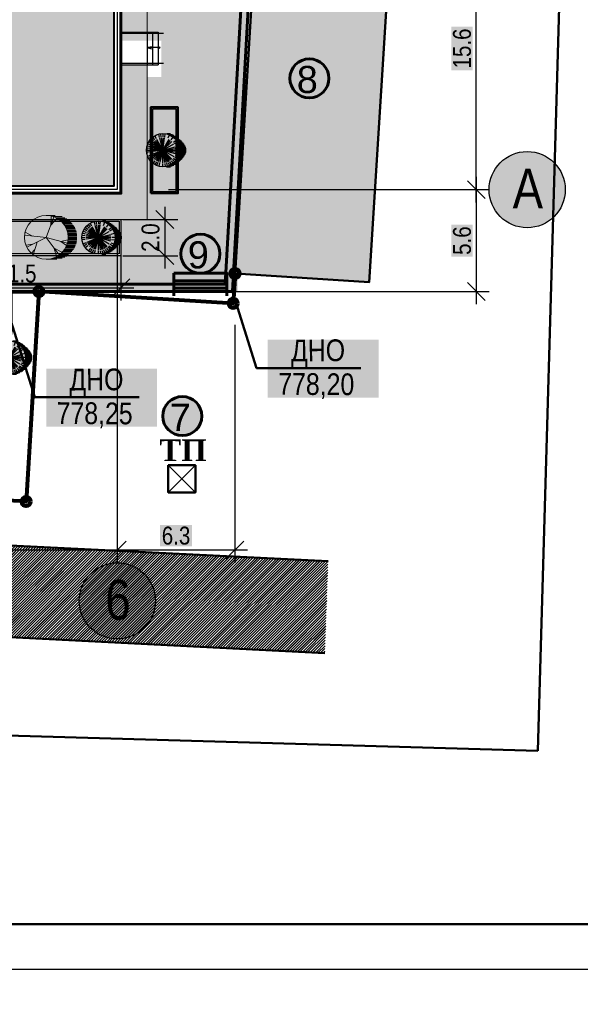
# Model space of a CAD drawing. Header units: millimetres. Extents: x -257011 to 237647566, y 2784933 to 6706507.
# Tile 390 of 451: x 10932003 to 10963000, y 5271588 to 5325991. Entities that reach past the tile are written whole.
import ezdxf

# ---------------------------------------------------------------- set-up
doc = ezdxf.new("R2010")
doc.units = ezdxf.units.MM
doc.header["$LTSCALE"] = 1000
doc.header["$XCLIPFRAME"] = 0
doc.header["$PDMODE"] = 32
doc.header["$PDSIZE"] = 0.3
doc.linetypes.add('ACAD_ISO03W100', pattern=[30, 12, -18])
for name, color, linetype in [('(002) Рамка', 7, 'Continuous'), ('(022) Возд. Линии', 7, 'Continuous'), ('(040) Ограда', 7, 'Continuous'), ('KONTUR', 20, 'Continuous'), ('TREE', 74, 'Continuous')]:
    doc.layers.add(name, color=color, linetype=linetype)
for name, color, linetype, lineweight in [('.', 7, 'Continuous', 15), ('expl', 234, 'Continuous', 13), ('Та', 250, 'Continuous', 25), ('Ф А С А Д', 250, 'Continuous', 15)]:
    doc.layers.add(name, color=color, linetype=linetype, lineweight=lineweight)
doc.styles.add('ATTR', font='romans.shx', dxfattribs={"width": 0.8, "height": 0.470416})
doc.styles.add('Roman', font='romans')
doc.styles.get("Standard").update_dxf_attribs({"font": 'ARIALN.TTF'})
doc.styles.add('WMF-Times New Roman0', font='times.ttf')
doc.linetypes.add('FENCELINE1', pattern='A,6.35,-2.54,[133,ltypeshp.shx,S=2.54,R=0,X=-2.54,Y=0],-2.54,25.4', length=36.83)
doc.linetypes.add('KANALIS_K', pattern='A,1,["<",Standard,S=1.8,R=0,X=-0.9,Y=-0.9],3,-1,["К",Standard,S=1.8,R=0,X=-0.9,Y=-0.9],-1,10', length=16)
doc.dimstyles.new('ISO-25_WS', dxfattribs={"dimscale": 141.414141, "dimtxt": 7, "dimasz": 7, "dimexe": 5, "dimexo": 20, "dimgap": 2, "dimtad": 1, "dimdec": 0, "dimdsep": 46, "dimtxsty": 'Standard', "dimblk": 'OBLIQUE', "dimcen": 2.5, "dimdle": 5, "dimclrd": 5, "dimclre": 5, "dimclrt": 5, "dimadec": 0, "dimazin": 0, "dimtfac": 1, "dimtdec": 0, "dimtmove": 0, "dimatfit": 3, "dimldrblk": 'OBLIQUE', "dimfxl": 0, "dimtolj": 1, "dimtzin": 0, "dimlwd": 30, "dimlwe": 30, "dimarcsym": 0})
picture_1 = doc.add_image_def('image1.jpg', size_in_pixel=(9921, 7016))

# ---------------------------------------------------------------- blocks, each defined once
blk = doc.blocks.new('dghtfhs')
at = {"lineweight": 50, "ltscale": 1000}
image = blk.add_image(picture_1, insert=(4006014, -1032674), size_in_units=(238817, 168888), rotation=-90, dxfattribs=at)
image.set_boundary_path([(2317.04, 1251.37), (7352.33, 5965.575)])
blk = doc.blocks.new('ergrtshjs')
at = {"layer": '(040) Ограда', "linetype": 'KANALIS_K', "ltscale": 1000}
h = blk.add_hatch(color=256, dxfattribs=at)
h.set_gradient(color1=(255, 0, 0), color2=(255, 0, 0), tint=0.41, name='INVSPHERICAL')
h.paths.add_polyline_path([(4220109, -1174872), (4193509, -1174872), (4193509, -1159672), (4220109, -1159672)])
at = {"layer": '.', "lineweight": 0, "ltscale": 1000}
h = blk.add_hatch(dxfattribs=at)
h.set_pattern_fill('AR-SAND', color=252, scale=10)
h.set_pattern_definition([(37.5, (0, -27743), (-16.000313, 489.413237), [0, -386.08, 0, -431.8, 0, -412.75]), (7.5, (0, -27743), (449.52328, 716.8251), [0, -208.28, 0, -347.98, 0, -133.35]), (327.5, (-312.4, -27743), (790.99237, 1.437185), [0, -127, 0, -457.2, 0, -596.9]), (317.5, (-312.4, -27743), (763.55645, 222.92932), [0, -63.5, 0, -299.72, 0, -342.9])])
h.paths.add_polyline_path([(4221959, -1157822), (4191659, -1157822), (4191659, -1165772), (4193109, -1165772), (4193109, -1159272), (4220509, -1159272), (4220509, -1166372), (4221959, -1166372)])
h.paths.add_polyline_path([(4193109, -1173772), (4191659, -1173772), (4191659, -1176722), (4196959, -1176722), (4196959, -1175272), (4193109, -1175272)])
h.paths.add_polyline_path([(4221959, -1171476), (4221959, -1168172), (4220509, -1168172), (4220509, -1175272), (4207359, -1175272), (4207359, -1176722), (4221959, -1176722)])
at = {"color": 0}
for p, q in [((4220509, -1166372), (4222559, -1166372)), ((4221959, -1166372), (4221959, -1168172)), ((4222259, -1166372), (4222259, -1168172)), ((4222559, -1166372), (4222559, -1168172)), ((4220509, -1168172), (4222559, -1168172))]:
    blk.add_line(p, q, dxfattribs=at)
at = {"color": 204, "linetype": 'FENCELINE1', "lineweight": 30, "ltscale": 20}
blk.add_line((4220509, -1168092), (4222859, -1168092), dxfattribs=at)
at = {"lineweight": 0, "ltscale": 1000}
for points in [[(4191659, -1166372), (4191659, -1157822), (4221959, -1157822), (4221959, -1166372)], [(4221959, -1168172), (4221959, -1176722), (4207359, -1176722)]]:
    blk.add_lwpolyline(points, dxfattribs=at)
at = {"lineweight": 60, "ltscale": 1000}
blk.add_lwpolyline([(4193109, -1159272), (4220509, -1159272), (4220509, -1175272), (4193109, -1175272)], close=True, dxfattribs=at)
at = {"color": 1, "lineweight": 30, "ltscale": 1000}
blk.add_lwpolyline([(4193309, -1159472), (4220309, -1159472), (4220309, -1175072), (4193309, -1175072)], close=True, dxfattribs=at)
at = {"lineweight": 40, "ltscale": 1000}
blk.add_lwpolyline([(4193509, -1159672), (4220109, -1159672), (4220109, -1174872), (4193509, -1174872)], close=True, dxfattribs=at)
at = {"color": 204, "linetype": 'FENCELINE1', "lineweight": 30, "ltscale": 20}
blk.add_lwpolyline([(4222859, -1166452), (4220509, -1166452)], dxfattribs=at)
at = {"layer": 'expl', "lineweight": 30}
for p, q in [((4221959, -1167222), (4222202, -1167155)), ((4222558, -1167222), (4221959, -1167222)), ((4221959, -1167222), (4222202, -1167289))]:
    blk.add_line(p, q, dxfattribs=at)
blk.add_circle((4222608, -1167222), 50, dxfattribs=at)
blk = doc.blocks.new('16')
h = blk.add_hatch(color=256)
h.dxf.hatch_style = 1
h.set_gradient(color1=(153, 204, 102), one_color=1, tint=1, name='SPHERICAL')
h.paths.add_polyline_path([(16382639, 10776741, 1), (16386324, 10776741, 1)])
blk.add_circle((16384481, 10776741), 1842)
at = {"layer": 'TREE'}
for p, q in [((16383442, 10777780), (16383179, 10778043)), ((16383584, 10777909), (16383360, 10778202)), ((16383746, 10778014), (16383560, 10778336)), ((16384102, 10778156), (16384005, 10778520)), ((16384481, 10776741), (16384124, 10778075)), ((16384290, 10778196), (16384241, 10778567)), ((16384481, 10776741), (16384302, 10778103)), ((16384481, 10778583), (16384481, 10778214)), ((16384481, 10778122), (16384481, 10776741)), ((16384481, 10776741), (16384661, 10778103)), ((16384673, 10778196), (16384722, 10778567)), ((16384938, 10778583), (16385310, 10778583)), ((16385044, 10778100), (16385186, 10778442)), ((16385074, 10778491), (16385524, 10778491)), ((16385282, 10778398), (16385700, 10778398)), ((16385378, 10777909), (16385603, 10778202)), ((16385450, 10778306), (16385862, 10778306)), ((16385595, 10778214), (16385999, 10778214)), ((16385701, 10778122), (16386115, 10778122)), ((16385799, 10778030), (16386226, 10778030)), ((16383020, 10776933), (16382655, 10776981)), ((16383056, 10777122), (16382702, 10777217)), ((16383119, 10777305), (16382780, 10777445)), ((16383208, 10777476), (16382886, 10777662)), ((16383317, 10777634), (16383020, 10777862)), ((16384481, 10776741), (16383114, 10776920)), ((16384481, 10776741), (16383147, 10777098)), ((16384481, 10776741), (16383207, 10777268)), ((16384481, 10776741), (16383285, 10777431)), ((16384481, 10776741), (16383384, 10777583)), ((16384481, 10776741), (16383504, 10777717)), ((16384481, 10776741), (16383643, 10777834)), ((16384481, 10776741), (16383791, 10777937)), ((16384481, 10776741), (16385172, 10777937)), ((16384481, 10776741), (16385320, 10777834)), ((16384481, 10776741), (16385458, 10777717)), ((16384481, 10776741), (16385678, 10777431)), ((16384481, 10776741), (16385816, 10777098)), ((16384481, 10776741), (16385848, 10776920)), ((16385646, 10777634), (16385943, 10777862)), ((16385755, 10777476), (16386077, 10777662)), ((16385881, 10777938), (16386324, 10777938)), ((16385907, 10777122), (16386261, 10777217)), ((16385956, 10777846), (16386436, 10777846)), ((16386517, 10777754), (16386019, 10777754)), ((16386085, 10777662), (16386598, 10777662)), ((16386124, 10777569), (16386671, 10777569)), ((16386744, 10777477), (16386171, 10777477)), ((16386812, 10777385), (16386207, 10777385)), ((16386238, 10777293), (16386872, 10777293)), ((16386924, 10777201), (16386269, 10777201)), ((16386289, 10777109), (16386975, 10777109)), ((16387013, 10777017), (16386304, 10777017)), ((16386316, 10776925), (16387043, 10776925)), ((16382639, 10776741), (16383008, 10776741)), ((16383020, 10776548), (16382655, 10776500)), ((16383119, 10776176), (16382780, 10776036)), ((16383208, 10776005), (16382886, 10775819)), ((16383317, 10775847), (16383020, 10775619)), ((16384481, 10776741), (16383100, 10776741)), ((16384481, 10776741), (16383114, 10776561)), ((16384481, 10776741), (16383207, 10776213)), ((16384481, 10776741), (16383285, 10776050)), ((16384481, 10776741), (16383384, 10775898)), ((16384481, 10776741), (16383504, 10775764)), ((16384481, 10776741), (16383643, 10775648)), ((16384481, 10776741), (16383791, 10775544)), ((16384481, 10776741), (16383956, 10775471)), ((16384481, 10776741), (16384124, 10775406)), ((16384481, 10776741), (16385863, 10776741)), ((16384481, 10776741), (16385458, 10775764)), ((16384481, 10776741), (16385816, 10776383)), ((16384481, 10776741), (16385678, 10776050)), ((16384481, 10776741), (16385848, 10776561)), ((16384481, 10776741), (16385320, 10775648)), ((16384481, 10776741), (16385172, 10775544)), ((16384481, 10776741), (16384839, 10775406)), ((16384481, 10776741), (16385007, 10775471)), ((16384481, 10776741), (16384661, 10775378)), ((16384481, 10775359), (16384481, 10776741)), ((16385646, 10775847), (16385943, 10775619)), ((16385755, 10776005), (16386077, 10775819)), ((16385844, 10776176), (16386183, 10776036)), ((16385942, 10776548), (16386308, 10776500)), ((16386324, 10776741), (16385955, 10776741)), ((16386081, 10775819), (16386603, 10775819)), ((16386680, 10775912), (16386132, 10775912)), ((16386171, 10776004), (16386744, 10776004)), ((16386812, 10776096), (16386211, 10776096)), ((16386242, 10776188), (16386872, 10776188)), ((16386928, 10776280), (16386262, 10776280)), ((16386285, 10776372), (16386975, 10776372)), ((16387005, 10776464), (16386305, 10776464)), ((16386313, 10776556), (16387035, 10776556)), ((16387056, 10776833), (16386320, 10776833)), ((16387056, 10776648), (16386324, 10776648)), ((16386328, 10776741), (16387065, 10776741)), ((16383584, 10775572), (16383360, 10775279)), ((16383746, 10775467), (16383560, 10775145)), ((16383918, 10775381), (16383776, 10775039)), ((16384102, 10775325), (16384005, 10774961)), ((16384481, 10774898), (16384481, 10775267)), ((16384673, 10775285), (16384722, 10774914)), ((16384861, 10775325), (16384958, 10774961)), ((16384868, 10774898), (16385306, 10774898)), ((16385044, 10775381), (16385186, 10775039)), ((16385511, 10774991), (16385058, 10774991)), ((16385217, 10775467), (16385402, 10775145)), ((16385310, 10775083), (16385695, 10775083)), ((16385378, 10775572), (16385603, 10775279)), ((16385849, 10775175), (16385446, 10775175)), ((16385521, 10775701), (16385784, 10775438)), ((16385587, 10775267), (16385995, 10775267)), ((16386119, 10775359), (16385697, 10775359)), ((16385795, 10775451), (16386230, 10775451)), ((16386333, 10775543), (16385881, 10775543)), ((16385956, 10775635), (16386427, 10775635)), ((16386517, 10775727), (16386023, 10775727))]:
    blk.add_line(p, q, dxfattribs=at)
at = {"layer": 'TREE', "style": 'ATTR', "width": 0.8, "flags": 9}
blk.add_attdef('ESTCODE', (16384481, 10776741), '', height=21.5, dxfattribs=at)
blk = doc.blocks.new('_Oblique')
at = {"color": 0, "linetype": 'ByBlock', "lineweight": -2}
blk.add_line((-0.5, -0.5), (0.5, 0.5), dxfattribs=at)
blk = doc.blocks.new('*D1663')
at = {"color": 5, "lineweight": 30, "transparency": 16777216}
for p, q in [((10911402, 5313773), (10911402, 5295984)), ((10937402, 5313773), (10937402, 5295984)), ((10910695, 5296691), (10938109, 5296691))]:
    blk.add_line(p, q, dxfattribs=at)
at = {"layer": 'Defpoints', "color": 0, "lineweight": 50, "transparency": 16777216}
for p in [(10911402, 5316601), (10937402, 5316601), (10937402, 5296691)]:
    blk.add_point(p, dxfattribs=at)
at = {"color": 5, "lineweight": 30, "transparency": 16777216, "xscale": 989.89898989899, "yscale": 989.89898989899, "zscale": 989.89898989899, "rotation": 180}
blk.add_blockref('_Oblique', (10911402, 5296691), dxfattribs=at)
at = {"color": 5, "lineweight": 30, "transparency": 16777216, "xscale": 989.89898989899, "yscale": 989.89898989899, "zscale": 989.89898989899}
blk.add_blockref('_Oblique', (10937402, 5296691), dxfattribs=at)
at = {"color": 5, "lineweight": 50, "transparency": 16777216, "insert": (10924402, 5297479), "char_height": 989.9, "attachment_point": 5, "bg_fill": 1, "box_fill_scale": 1.1, "bg_fill_color": 255, "bg_fill_transparency": 0}
blk.add_mtext('\\A1;26.0', dxfattribs=at)
blk = doc.blocks.new('*D1665')
at = {"color": 5, "lineweight": 30, "ltscale": 1000, "transparency": 16777216}
for p, q in [((10957250, 5317308), (10957250, 5310264)), ((10940230, 5316601), (10957957, 5316601)), ((10935886, 5310971), (10957957, 5310971))]:
    blk.add_line(p, q, dxfattribs=at)
at = {"layer": 'Defpoints', "color": 0, "lineweight": 50, "ltscale": 1000, "transparency": 16777216}
for p in [(10937402, 5316601), (10933058, 5310971), (10957250, 5310971)]:
    blk.add_point(p, dxfattribs=at)
at = {"color": 5, "lineweight": 30, "ltscale": 1000, "transparency": 16777216, "xscale": 989.89898989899, "yscale": 989.89898989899, "zscale": 989.89898989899}
for p, rotation in [((10957250, 5316601), 90), ((10957250, 5310971), 270)]:
    blk.add_blockref('_Oblique', p, dxfattribs=dict(at, rotation=rotation))
at = {"color": 5, "lineweight": 50, "ltscale": 1000, "transparency": 16777216, "insert": (10956462, 5313786), "char_height": 989.9, "attachment_point": 5, "rotation": 90, "bg_fill": 1, "box_fill_scale": 1.1, "bg_fill_color": 255, "bg_fill_transparency": 0}
blk.add_mtext('\\A1;5.6', dxfattribs=at)
blk = doc.blocks.new('drgsths')
at = {"layer": '.', "lineweight": 50, "ltscale": 1000, "transparency": 33554687}
h = blk.add_hatch(dxfattribs=at)
h.set_pattern_fill('ANGLE', color=1)
h.set_pattern_definition([(0, (0, 0), (0, 6.985), [5.08, -1.905]), (90, (0, 0), (-6.985, 4e-16), [5.08, -1.905])])
h.paths.add_polyline_path([(4229375, -1243761), (4226437, -1243761), (4226437, -1244168), (4229375, -1244168)])
h.paths.add_polyline_path([(4229375, -1244168), (4226437, -1244168), (4226437, -1244576), (4229375, -1244576)])
at = {"lineweight": 60}
for points in [[(4226437, -1243761), (4229375, -1243761), (4229375, -1244168), (4226437, -1244168)], [(4226437, -1244168), (4229375, -1244168), (4229375, -1244576), (4226437, -1244576)]]:
    blk.add_lwpolyline(points, close=True, dxfattribs=at)
for points in [[(4226437, -1243761), (4226437, -1245013)], [(4229375, -1243761), (4229375, -1245013)]]:
    blk.add_lwpolyline(points, dxfattribs=at)
blk = doc.blocks.new('17')
at = {"layer": 'TREE', "color": 68, "lineweight": 20, "true_color": 0x306100}
for p, q in [((16375547, 10777897), (16376284, 10777897)), ((16375547, 10776055), (16376189, 10777778)), ((16375932, 10777072), (16375955, 10777838)), ((16375943, 10777072), (16376470, 10777658)), ((16376140, 10777805), (16376884, 10777805)), ((16376347, 10777713), (16377104, 10777713)), ((16376516, 10777620), (16377265, 10777620)), ((16376661, 10777528), (16377389, 10777528)), ((16376767, 10777436), (16377515, 10777436)), ((16376865, 10777344), (16377610, 10777344)), ((16376947, 10777252), (16377692, 10777252)), ((16377022, 10777160), (16377766, 10777160)), ((16377829, 10777068), (16377084, 10777068)), ((16377151, 10776976), (16377888, 10776976)), ((16377190, 10776884), (16377939, 10776884)), ((16377982, 10776792), (16377237, 10776792)), ((16378017, 10776699), (16377272, 10776699)), ((16377304, 10776607), (16378052, 10776607)), ((16375545, 10776036), (16373730, 10776246)), ((16374374, 10776171), (16373777, 10776487)), ((16375545, 10776051), (16373917, 10775240)), ((16375545, 10776051), (16377325, 10775571)), ((16375545, 10776051), (16376623, 10774580)), ((16376751, 10775721), (16377384, 10775856)), ((16378077, 10776515), (16377335, 10776515)), ((16377355, 10776423), (16378098, 10776423)), ((16378111, 10776331), (16377369, 10776331)), ((16378115, 10775778), (16377370, 10775778)), ((16377378, 10775870), (16378127, 10775870)), ((16377381, 10776239), (16378126, 10776239)), ((16378126, 10776147), (16377386, 10776147)), ((16378126, 10775963), (16377390, 10775963)), ((16377394, 10776055), (16378126, 10776055)), ((16374386, 10775481), (16373835, 10775406)), ((16374561, 10775000), (16374292, 10774730)), ((16374784, 10775661), (16374433, 10774595)), ((16376201, 10775120), (16376400, 10774445)), ((16376213, 10775135), (16376868, 10774805)), ((16376763, 10775721), (16377255, 10775376)), ((16377022, 10774949), (16377766, 10774949)), ((16377829, 10775042), (16377088, 10775042)), ((16377147, 10775134), (16377884, 10775134)), ((16377939, 10775226), (16377198, 10775226)), ((16377237, 10775318), (16377982, 10775318)), ((16378017, 10775410), (16377276, 10775410)), ((16377308, 10775502), (16378050, 10775502)), ((16378080, 10775594), (16377327, 10775594)), ((16377351, 10775686), (16378099, 10775686)), ((16375547, 10774213), (16376438, 10774213)), ((16376888, 10774305), (16376124, 10774305)), ((16376376, 10774397), (16377108, 10774397)), ((16377265, 10774489), (16376512, 10774489)), ((16376652, 10774581), (16377414, 10774581)), ((16377515, 10774673), (16376763, 10774673)), ((16376861, 10774765), (16377610, 10774765)), ((16377696, 10774857), (16376947, 10774857))]:
    blk.add_line(p, q, dxfattribs=at)
blk.add_circle((16375547, 10776055), 1842, dxfattribs=at)
at = {"layer": 'TREE', "color": 68, "lineweight": 20, "true_color": 0x306100, "style": 'ATTR', "width": 0.8, "flags": 9}
blk.add_attdef('ESTCODE', (16375545, 10776051), '', height=21.5, dxfattribs=at)
blk = doc.blocks.new('*D1696')
at = {"color": 5, "transparency": 16777216}
for p, q in [((10940031, 5315658), (10940031, 5312244)), ((10937704, 5314951), (10940738, 5314951)), ((10937704, 5312951), (10940738, 5312951))]:
    blk.add_line(p, q, dxfattribs=at)
at = {"layer": 'Defpoints', "color": 0, "lineweight": 50, "transparency": 16777216}
for p in [(10934876, 5314951), (10934876, 5312951), (10940031, 5312951)]:
    blk.add_point(p, dxfattribs=at)
at = {"color": 5, "transparency": 16777216, "xscale": 989.89898989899, "yscale": 989.89898989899, "zscale": 989.89898989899}
for p, rotation in [((10940031, 5314951), 90), ((10940031, 5312951), 270)]:
    blk.add_blockref('_Oblique', p, dxfattribs=dict(at, rotation=rotation))
at = {"color": 5, "lineweight": 0, "transparency": 16777216, "insert": (10939242, 5313951), "char_height": 989.9, "attachment_point": 5, "rotation": 90, "bg_fill": 1, "box_fill_scale": 1.1, "bg_fill_color": 255, "bg_fill_transparency": 0}
blk.add_mtext('\\A1;2.0', dxfattribs=at)
blk = doc.blocks.new('*D1697')
at = {"color": 5, "transparency": 16777216}
for p, q in [((10926052, 5313002), (10926052, 5310467)), ((10937602, 5313002), (10937602, 5310467)), ((10925345, 5311174), (10938309, 5311174))]:
    blk.add_line(p, q, dxfattribs=at)
at = {"layer": 'Defpoints', "color": 0, "lineweight": 50, "transparency": 16777216}
for p in [(10926052, 5315830), (10937602, 5315830), (10937602, 5311174)]:
    blk.add_point(p, dxfattribs=at)
at = {"color": 5, "transparency": 16777216, "xscale": 989.89898989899, "yscale": 989.89898989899, "zscale": 989.89898989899, "rotation": 180}
blk.add_blockref('_Oblique', (10926052, 5311174), dxfattribs=at)
at = {"color": 5, "transparency": 16777216, "xscale": 989.89898989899, "yscale": 989.89898989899, "zscale": 989.89898989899}
blk.add_blockref('_Oblique', (10937602, 5311174), dxfattribs=at)
at = {"color": 5, "lineweight": 0, "transparency": 16777216, "insert": (10931827, 5311962), "char_height": 989.9, "attachment_point": 5, "bg_fill": 1, "box_fill_scale": 1.1, "bg_fill_color": 255, "bg_fill_transparency": 0}
blk.add_mtext('\\A1;11.5', dxfattribs=at)
blk = doc.blocks.new('*D1706')
at = {"color": 5, "lineweight": 30, "ltscale": 1000, "transparency": 16777216}
for p, q in [((10937402, 5313773), (10937402, 5295984)), ((10943894, 5309140), (10943894, 5295984)), ((10936695, 5296691), (10944601, 5296691))]:
    blk.add_line(p, q, dxfattribs=at)
at = {"layer": 'Defpoints', "color": 0, "lineweight": 50, "ltscale": 1000, "transparency": 16777216}
for p in [(10937402, 5316601), (10943894, 5311968), (10943894, 5296691)]:
    blk.add_point(p, dxfattribs=at)
at = {"color": 5, "lineweight": 30, "ltscale": 1000, "transparency": 16777216, "xscale": 989.89898989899, "yscale": 989.89898989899, "zscale": 989.89898989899, "rotation": 180}
blk.add_blockref('_Oblique', (10937402, 5296691), dxfattribs=at)
at = {"color": 5, "lineweight": 30, "ltscale": 1000, "transparency": 16777216, "xscale": 989.89898989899, "yscale": 989.89898989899, "zscale": 989.89898989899}
blk.add_blockref('_Oblique', (10943894, 5296691), dxfattribs=at)
at = {"color": 5, "lineweight": 50, "ltscale": 1000, "transparency": 16777216, "insert": (10940648, 5297479), "char_height": 989.9, "attachment_point": 5, "bg_fill": 1, "box_fill_scale": 1.1, "bg_fill_color": 255, "bg_fill_transparency": 0}
blk.add_mtext('\\A1;6.3', dxfattribs=at)
blk = doc.blocks.new('*D1710')
at = {"color": 5, "lineweight": 30, "ltscale": 1000, "transparency": 16777216}
for p, q in [((10957250, 5315894), (10957250, 5332908)), ((10940230, 5332201), (10957957, 5332201)), ((10940230, 5316601), (10957957, 5316601))]:
    blk.add_line(p, q, dxfattribs=at)
at = {"layer": 'Defpoints', "color": 0, "lineweight": 50, "ltscale": 1000, "transparency": 16777216}
for p in [(10937402, 5332201), (10957250, 5332201), (10937402, 5316601)]:
    blk.add_point(p, dxfattribs=at)
at = {"color": 5, "lineweight": 30, "ltscale": 1000, "transparency": 16777216, "xscale": 989.89898989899, "yscale": 989.89898989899, "zscale": 989.89898989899}
for p, rotation in [((10957250, 5332201), 90), ((10957250, 5316601), 270)]:
    blk.add_blockref('_Oblique', p, dxfattribs=dict(at, rotation=rotation))
at = {"color": 5, "lineweight": 50, "ltscale": 1000, "transparency": 16777216, "insert": (10956462, 5324401), "char_height": 989.9, "attachment_point": 5, "rotation": 90, "bg_fill": 1, "box_fill_scale": 1.1, "bg_fill_color": 255, "bg_fill_transparency": 0}
blk.add_mtext('\\A1;15.6', dxfattribs=at)
blk = doc.blocks.new('dhyjfyuk')
at = {"style": 'WMF-Times New Roman0'}
for s, insert, char_height, width, attachment_point in [('\\pi3453.25486;Samarqand viloyati Toyloq tumani "Хоnсhоrbоg\'" МFY dagi 11-son \\P\\pi1816.32378;maktabni rekonstruksiya qilish. (360 o\'quvchi o\'rinli qo\'shimcha bino \\P\\pi27327.21058;qurish).', (4414694, -1193420), 1400, 60812.6, 4), ('\\pi12888.864;{\\fTimes New Roman|b1|i0|c204|p18;\\C0;MCHJ\\P\\pi2815.884;"PARVIZ  PROEKT  SERVIS"\\P\\pi9383.364;Samarqand sh.\\C256; }', (4448452, -1205594), 1200, 29788.7, 1)]:
    blk.add_mtext(s, dxfattribs=dict(at, insert=insert, char_height=char_height, width=width, attachment_point=attachment_point))

msp = doc.modelspace()

# ---------------------------------------------------------------- hatches: boundary and pattern name
at = {"lineweight": 15, "true_color": 0x8c9ba1}
h = msp.add_hatch(dxfattribs=at)
h.set_pattern_fill('JIS_LC_20', color=252, scale=5.3)
h.set_pattern_definition([(45, (6816900.1, 6496842.05), (-74.9533188, 74.9533188), []), (45, (6816902.22, 6496842.05), (-74.9533188, 74.9533188), [])])
edge = h.paths.add_edge_path()
edge.add_line((10868276.08, 5295078.563), (10948872.214, 5290990.782))
edge.add_line((10948872.214, 5290990.782), (10949054.912, 5296067.407))
edge.add_line((10949054.912, 5296067.407), (10869324.642, 5300003.426))
edge.add_arc((10869735.146, 5303784.884), 3803.675, 182.2589465, 263.8043995, ccw=False)
edge.add_line((10865934.427, 5303634.959), (10864382.699, 5365659.14))
edge.add_line((10864382.699, 5365659.14), (10862393.585, 5384338.68))
edge.add_line((10862393.585, 5384338.68), (10860440.595, 5394722.594))
edge.add_arc((10865726.986, 5395866.385), 5408.713, 94.5325535, 192.2086185, ccw=False)
edge.add_line((10865299.559, 5401258.183), (10956571.286, 5400641.926))
edge.add_line((10956571.286, 5400641.926), (11013863.449, 5398044.082))
edge.add_line((11013863.449, 5398044.082), (11013928.605, 5394282.249))
edge.add_line((11013928.605, 5394282.249), (11013240.852, 5356795.776))
edge.add_line((11013240.852, 5356795.776), (10946711.664, 5358046.733))
edge.add_line((10946711.664, 5358046.733), (10946177.879, 5349270.431))
edge.add_line((10946177.879, 5349270.431), (10951509.728, 5348942.201))
edge.add_line((10951509.728, 5348942.201), (10951718.223, 5351693.274))
edge.add_arc((10954047.73, 5351516.728), 2336.187, 99.0122848, 175.6660054, ccw=False)
edge.add_line((10953681.775, 5353824.074), (10983927.916, 5353293.091))
edge.add_line((10983927.916, 5353293.091), (11018169.642, 5352655.944))
edge.add_line((11018169.642, 5352655.944), (11018960.105, 5397900.079))
edge.add_line((11018960.105, 5397900.079), (11021908.421, 5398039.987))
edge.add_line((11021908.421, 5398039.987), (11021888.619, 5401587.731))
edge.add_line((11021888.619, 5401587.731), (11013825.166, 5401345.256))
edge.add_line((11013825.166, 5401345.256), (10956533.003, 5403943.099))
edge.add_line((10956533.003, 5403943.099), (10862970.379, 5405255.234))
edge.add_line((10862970.379, 5405255.234), (10857027.402, 5406955.49))
edge.add_line((10857027.402, 5406955.49), (10855567.986, 5412039.882))
edge.add_line((10855567.986, 5412039.882), (10850974.633, 5410539.723))
edge.add_line((10850974.633, 5410539.723), (10854690.613, 5398080.564))
edge.add_line((10854690.613, 5398080.564), (10857772.591, 5383642.659))
edge.add_line((10857772.591, 5383642.659), (10859791.032, 5364945.348))
edge.add_line((10859791.032, 5364945.348), (10860513.541, 5345001.864))
edge.add_line((10860513.541, 5345001.864), (10857383.359, 5343894.972))
edge.add_line((10857383.359, 5343894.972), (10854734.77, 5343943.09))
edge.add_line((10854734.77, 5343943.09), (10854493.998, 5340285.489))
edge.add_line((10854493.998, 5340285.489), (10858202.033, 5340237.371))
edge.add_line((10858202.033, 5340237.371), (10860812.146, 5339545.533))
edge.add_line((10860812.146, 5339545.533), (10861209.661, 5287559.104))
edge.add_line((10861209.661, 5287559.104), (10866159.982, 5287481.817))
edge.add_line((10866159.982, 5287481.817), (10866184.097, 5292716.941))
edge.add_arc((10868455.626, 5292812.141), 2273.522, 94.5295109, 182.3998643, ccw=False)
at = {"linetype": 'KANALIS_K', "ltscale": 1000}
h = msp.add_hatch(dxfattribs=at)
h.set_pattern_fill('JIS_STN_1E', color=252, scale=450, angle=266, style=0)
h.set_pattern_definition([(311, (6816900.1, 6496842.05), (339.61931, 295.226563), []), (311, (6816877.97, 6496525.57), (339.61931, 295.226563), [450, -225])])
h.paths.add_polyline_path([(10906419.911, 5366785.414), (10915429.794, 5366785.414), (10915429.794, 5379317.941), (10890830.402, 5379317.941), (10890830.402, 5321569.758), (10906419.911, 5321569.758)])
h.paths.add_polyline_path([(10953665.128, 5348809.514), (10946177.879, 5349270.431), (10945214.705, 5333441.25), (10952676.124, 5332975.213)])
h.paths.add_polyline_path([(10952676.124, 5332975.213), (10945214.705, 5333441.25), (10943908.072, 5311967.525), (10951334.638, 5311497.535)])
h.paths.add_polyline_path([(10878330.589, 5316125.488), (10868461.908, 5316735.962), (10868201.442, 5312891.111), (10878070.123, 5312280.638)])
h.paths.add_polyline_path([(10938994.437, 5396922.152), (10932990.942, 5397091.793), (10931258.121, 5397134.515), (10931086.686, 5390951.798), (10938822.83, 5390733.198)])
at = {"ltscale": 1000}
h = msp.add_hatch(dxfattribs=at)
h.set_pattern_fill('AR-SAND', color=252, scale=15, angle=266, style=0)
h.set_pattern_definition([(303.5, (6574438.94, 6591153.8), (734.005765, -27.26761), [0, -579.12, 0, -647.7, 0, -619.125]), (273.5, (6574438.9, 6591153.8), (1025.58269, -747.64719), [0, -312.42, 0, -521.97, 0, -200.025]), (233.5, (6574471.6, 6591621.3), (-80.61473, -1183.74871), [0, -190.5, 0, -685.8, 0, -895.35]), (223.5, (6574471.6, 6591621.3), (253.6849, -1165.87085), [0, -95.25, 0, -449.58, 0, -514.35])])
edge = h.paths.add_edge_path()
edge.add_line((10940195.119, 5339605.753), (10938101.617, 5339605.454))
edge.add_line((10938101.617, 5339605.454), (10938101.617, 5342205.382))
edge.add_line((10938101.617, 5342205.382), (10933101.617, 5342205.382))
edge.add_line((10933101.617, 5342205.382), (10933101.617, 5339604.739))
edge.add_line((10933101.617, 5339604.739), (10927419.911, 5339602.641))
edge.add_line((10927419.911, 5339602.641), (10927419.911, 5340102.641))
edge.add_line((10927419.911, 5340102.641), (10923219.911, 5340102.641))
edge.add_line((10923219.911, 5340102.641), (10923219.911, 5339602.041))
edge.add_line((10923219.911, 5339602.041), (10906419.911, 5339600.927))
edge.add_line((10906419.911, 5339600.927), (10906419.911, 5321569.758))
edge.add_line((10906419.911, 5321569.758), (10890830.402, 5321569.758))
edge.add_line((10890830.402, 5321569.758), (10890830.402, 5320401.714))
edge.add_line((10890830.402, 5320401.714), (10881335.701, 5320401.714))
edge.add_line((10881335.701, 5320401.714), (10881335.701, 5314350.313))
edge.add_arc((10882335.701, 5314369.951), 1000.193, 181.1250562, 270)
edge.add_line((10882335.701, 5313369.758), (10905201.617, 5313369.758))
edge.add_arc((10905201.617, 5312369.758), 1000, 0, 90, ccw=False)
edge.add_line((10906201.617, 5312369.758), (10906201.617, 5308950.927))
edge.add_arc((10907201.617, 5308950.927), 1000, 180, 270)
edge.add_line((10907201.617, 5307950.927), (10924101.617, 5307950.927))
edge.add_line((10924101.617, 5307950.927), (10924101.617, 5299801.697))
edge.add_line((10924101.617, 5299801.697), (10928101.617, 5299801.697))
edge.add_line((10928101.617, 5299801.697), (10928101.617, 5307950.927))
edge.add_line((10928101.617, 5307950.927), (10929927.017, 5307950.927))
edge.add_arc((10930050.187, 5308950.927), 1007.557, 262.9782648, 360)
edge.add_line((10931057.743, 5308950.927), (10931057.743, 5310971.164))
edge.add_line((10931057.743, 5310971.164), (10944044.952, 5310971.164))
edge.add_line((10944044.952, 5310971.164), (10944960.257, 5339605.382))
edge.add_line((10944960.257, 5339605.382), (10940195.119, 5339605.753))
h.paths.add_polyline_path([(10937601.617, 5341705.382), (10937601.617, 5339605.382), (10933601.617, 5339605.382), (10933601.617, 5341705.382)], flags=16)
h.paths.add_polyline_path([(10940751.617, 5335600.927), (10940751.617, 5326501.283), (10939251.617, 5326501.283), (10939251.617, 5335600.927)], flags=16)
h.paths.add_polyline_path([(10937251.617, 5335600.927), (10937251.617, 5333600.927), (10911201.617, 5333600.927), (10911201.617, 5336600.927), (10914201.617, 5336600.927), (10914201.617, 5335600.927)], flags=16)
h.paths.add_polyline_path([(10937601.617, 5332400.927), (10937601.726, 5324826.303), (10939826.724, 5324825.927), (10939826.724, 5322825.927), (10937601.617, 5322825.927), (10937601.617, 5316400.927), (10937601.617, 5316400.927), (10924451.617, 5316400.927), (10926051.617, 5314950.927), (10937601.617, 5314950.927), (10937601.617, 5312950.927), (10926051.617, 5312950.927), (10926051.617, 5314863.043), (10924451.617, 5316292.548), (10924451.617, 5312950.927), (10920951.617, 5312950.927), (10911201.617, 5312950.927), (10911201.617, 5314950.927), (10915049.191, 5314950.927), (10915054.043, 5316400.927), (10911201.617, 5316400.927), (10911201.617, 5322825.927), (10908976.509, 5322825.927), (10908976.509, 5324825.927), (10911201.617, 5324825.927), (10911201.617, 5332400.927)], flags=16)
edge = h.paths.add_edge_path(flags=16)
edge.add_line((10905645.112, 5318369.758), (10899723.848, 5318369.758))
edge.add_line((10899723.848, 5318369.758), (10899723.848, 5319869.758))
edge.add_line((10899723.848, 5319869.758), (10906419.911, 5319869.758))
edge.add_line((10906419.911, 5319869.758), (10906419.911, 5319171.823))
edge.add_arc((10905644.315, 5319145.791), 776.033, -89.941131, 1.9223889, ccw=False)
edge = h.paths.add_edge_path(flags=16)
edge.add_arc((10891233.151, 5318771.692), 402.768, 180.5632499, 273.6900317, ccw=False)
edge.add_line((10890830.402, 5318767.732), (10890830.402, 5319334.032))
edge.add_line((10890830.402, 5319334.032), (10893731.478, 5319334.032))
edge.add_line((10893731.478, 5319334.032), (10893731.478, 5319869.758))
edge.add_line((10893731.478, 5319869.758), (10896604.068, 5319869.758))
edge.add_line((10896604.068, 5319869.758), (10896604.068, 5318369.758))
edge.add_line((10896604.068, 5318369.758), (10891259.073, 5318369.758))
h.paths.add_polyline_path([(10881474.905, 5332569.301), (10872778.207, 5332569.301), (10872778.207, 5335669.301), (10868178.207, 5335669.301), (10868178.207, 5334469.301), (10871578.207, 5334469.301), (10871578.207, 5329569.301), (10868178.207, 5329569.301), (10868178.207, 5328369.301), (10872778.207, 5328369.301), (10872778.207, 5330069.301), (10881446.303, 5330069.301)])
at = {"lineweight": 50}
h = msp.add_hatch(color=1, dxfattribs=at)
h.set_gradient(color1=(255, 255, 255), one_color=1, tint=1)
h.paths.add_polyline_path([(10946939.247, 5322748.597, 1), (10949100.593, 5322748.597, 1)])
at = {"lineweight": 30}
h = msp.add_hatch(color=256, dxfattribs=at)
h.set_gradient(color1=(255, 255, 255), one_color=1, tint=1)
h.paths.add_polyline_path([(10960221.031, 5318700.278, 1), (10959904.092, 5314501.576, 1)])
at = {"lineweight": 50}
h = msp.add_hatch(color=1, dxfattribs=at)
h.set_gradient(color1=(255, 255, 255), one_color=1, tint=1)
h.paths.add_polyline_path([(10940914.556, 5313058.362, 1), (10943075.902, 5313058.362, 1)])
at = {"lineweight": 30}
h = msp.add_hatch(color=256, dxfattribs=at)
h.set_gradient(color1=(255, 255, 255), one_color=1, tint=1)
h.paths.add_polyline_path([(10951845.988, 5308314.017), (10951845.988, 5305115.694), (10945721.003, 5305115.694), (10945721.003, 5308314.017)])
h = msp.add_hatch(color=256, dxfattribs=at)
h.set_gradient(color1=(255, 255, 255), one_color=1, tint=1)
h.paths.add_polyline_path([(10939592.264, 5306703.795), (10939592.264, 5303505.472), (10933467.279, 5303505.472), (10933467.279, 5306703.795)])
at = {"lineweight": 50}
h = msp.add_hatch(color=1, dxfattribs=at)
h.set_gradient(color1=(255, 255, 255), one_color=1, tint=1)
h.paths.add_polyline_path([(10939913.304, 5304089.085, 1), (10942074.65, 5304089.085, 1)])
at = {"lineweight": 30}
h = msp.add_hatch(color=256, dxfattribs=at)
h.set_gradient(color1=(255, 255, 255), one_color=1, tint=1)
h.paths.add_polyline_path([(10937560.086, 5295978.169, 1), (10937243.147, 5291779.468, 1)])
at = {"layer": 'Ф А С А Д', "linetype": 'KANALIS_K', "ltscale": 1000}
h = msp.add_hatch(dxfattribs=at)
h.set_pattern_fill('CROSS', color=92, scale=40, angle=95)
h.set_pattern_definition([(95, (6816900.1, 6496842.05), (-275.171012, 230.895895), [127, -381]), (185, (6816957.82, 6496910.84), (-230.895895, -275.171012), [127, -381])])
edge = h.paths.add_edge_path()
edge.add_line((10919451.617, 5314850.927), (10911301.617, 5314850.927))
edge.add_line((10911301.617, 5314850.927), (10911301.617, 5313951.816))
edge.add_arc((10912219.259, 5313968.569), 917.795, 181.0459102, 271.0459102)
edge.add_line((10912236.012, 5313050.927), (10919451.617, 5313050.927))
edge.add_line((10919451.617, 5313050.927), (10919451.617, 5313650.927))
edge.add_line((10919451.617, 5313650.927), (10919451.617, 5314850.927))
h.paths.add_polyline_path([(10937501.617, 5314850.927), (10926151.617, 5314850.927), (10926151.617, 5313050.927), (10937501.617, 5313050.927)])
h.paths.add_polyline_path([(10940651.617, 5335500.927), (10939351.617, 5335500.927), (10939351.617, 5326601.283), (10940651.617, 5326601.283)])
h.paths.add_polyline_path([(10937151.617, 5335500.927), (10914101.617, 5335500.927), (10914101.617, 5336500.927), (10911301.617, 5336500.927), (10911301.617, 5333700.927), (10937151.617, 5333700.927)])
edge = h.paths.add_edge_path(flags=16)
edge.add_arc((10912657.213, 5335793.105), 392.342, 0, 360)
edge = h.paths.add_edge_path()
edge.add_line((10906319.911, 5319170.088), (10906319.911, 5319769.758))
edge.add_line((10906319.911, 5319769.758), (10899823.848, 5319769.758))
edge.add_line((10899823.848, 5319769.758), (10899823.848, 5318469.758))
edge.add_line((10899823.848, 5318469.758), (10905645.059, 5318469.758))
edge.add_arc((10905644.315, 5319145.791), 676.033, 270.0630729, 362.0596831)
edge = h.paths.add_edge_path()
edge.add_line((10896504.068, 5319769.758), (10893831.478, 5319769.758))
edge.add_line((10893831.478, 5319769.758), (10893831.478, 5319234.032))
edge.add_line((10893831.478, 5319234.032), (10890930.402, 5319234.032))
edge.add_line((10890930.402, 5319234.032), (10890930.402, 5318768.259))
edge.add_arc((10891233.151, 5318771.692), 302.768, 180.649642, 274.2562519)
edge.add_line((10891255.622, 5318469.758), (10896504.068, 5318469.758))
edge.add_line((10896504.068, 5318469.758), (10896504.068, 5319769.758))

# ---------------------------------------------------------------- linework, layer by layer
at = {"layer": '(002) Рамка', "color": 1, "linetype": 'FENCELINE1', "lineweight": 80, "ltscale": 0.1}
msp.add_lwpolyline([(10943908.072, 5311967.525), (10943807.645, 5310317.054), (10933057.743, 5310971.164), (10932358.478, 5299367.209), (10928101.617, 5299591.211)], dxfattribs=at)
at = {"layer": '(002) Рамка', "color": 0, "lineweight": 60, "ltscale": 1000}
for centre in [(10948019.92, 5322748.597), (10941995.229, 5313058.362), (10940993.977, 5304089.085)]:
    msp.add_circle(centre, 1080.673, dxfattribs=at)
at = {"layer": '(022) Возд. Линии', "color": 6, "linetype": 'Continuous', "lineweight": 140}
for centre in [(10943908.072, 5311967.525), (10933064.53, 5310970.751), (10943807.645, 5310317.054), (10932358.478, 5299367.209)]:
    msp.add_circle(centre, 245.125, dxfattribs=at)
at = {"ltscale": 1000}
for p, q in [((10940215.371, 5301369.646), (10941715.371, 5299869.646)), ((10941715.371, 5301369.646), (10940215.371, 5299869.646))]:
    msp.add_line(p, q, dxfattribs=at)
at = {"color": 5}
msp.add_lwpolyline([(10839128.298, 5273520.942), (11090526.999, 5273520.942), (11090526.999, 5422020.942), (10839128.298, 5422020.942)], close=True, dxfattribs=at)
at = {"lineweight": 50, "ltscale": 1000}
for points in [[(10949054.912, 5296067.407), (10869324.642, 5300003.426, -0.371625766), (10865934.427, 5303634.959), (10864382.699, 5365659.14), (10862393.585, 5384338.68), (10860386.268, 5395011.446, -0.437732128), (10865299.559, 5401258.183), (10956571.286, 5400641.926)], [(10933054.4, 5310915.675), (10931557.743, 5310900.817), (10931557.743, 5308950.927, -0.443865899), (10929899.43, 5307450.927), (10928699.599, 5307450.927, 0.4022066), (10928101.617, 5306854.813), (10928101.617, 5299591.211)], [(10866159.982, 5287481.817), (10866185.071, 5292928.263, -0.376586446), (10868276.08, 5295078.563), (10948872.214, 5290990.782)]]:
    msp.add_lwpolyline(points, format="xyb", dxfattribs=at)
for points in [[(10953665.128, 5348809.514), (10946177.879, 5349270.431), (10943908.072, 5311967.525), (10951334.638, 5311497.535)], [(10939251.617, 5316400.927), (10940751.617, 5316400.927), (10940751.617, 5321150.571), (10939251.617, 5321150.571)], [(10940215.371, 5301369.646), (10941715.371, 5301369.646), (10941715.371, 5299869.646), (10940215.371, 5299869.646)]]:
    msp.add_lwpolyline(points, close=True, dxfattribs=at)
at = {"color": 150, "lineweight": 60}
for points in [[(10907419.911, 5319396.778), (10907419.911, 5339554.737), (10945350.341, 5339554.737), (10943761.467, 5310971.164), (10931507.743, 5310971.164)], [(10907819.911, 5319349.64), (10907819.911, 5339154.737), (10944950.341, 5339154.737), (10943361.467, 5311371.164), (10931107.743, 5311371.164)]]:
    msp.add_lwpolyline(points, dxfattribs=at)
at = {"color": 92, "lineweight": 30, "ltscale": 1000}
for points in [[(10939351.617, 5316500.927), (10940651.617, 5316500.927), (10940651.617, 5321050.571), (10939351.617, 5321050.571)], [(10926151.617, 5314850.927), (10937501.617, 5314850.927), (10937501.617, 5313050.927), (10926151.617, 5313050.927)]]:
    msp.add_lwpolyline(points, close=True, dxfattribs=at)
at = {"lineweight": 30, "ltscale": 1000}
msp.add_lwpolyline([(10926051.617, 5314950.927), (10937601.617, 5314950.927), (10937601.617, 5312950.927), (10926051.617, 5312950.927)], close=True, dxfattribs=at)
at = {"lineweight": 50}
for points in [[(10943761.467, 5310971.164), (10945101.793, 5306737.781), (10950871.147, 5306737.781)], [(10931507.743, 5309360.942), (10932848.069, 5305127.559), (10938617.423, 5305127.559)]]:
    msp.add_lwpolyline(points, dxfattribs=at)
at = {"color": 162, "lineweight": 30}
for centre in [(10960062.561, 5316600.927), (10937401.617, 5293878.818)]:
    msp.add_circle(centre, 2105.323, dxfattribs=at)
at = {"layer": 'Ф А С А Д', "color": 5, "lineweight": 50}
msp.add_lwpolyline([(10849128.298, 5276020.942), (11088026.999, 5276020.942), (11088026.999, 5419520.942), (10849128.298, 5419520.942)], close=True, dxfattribs=at)

# ---------------------------------------------------------------- block references
at = {"layer": '(002) Рамка', "lineweight": 50}
msp.add_blockref('dhyjfyuk', (6007548.681, 6513031.457), dxfattribs=at)
at = {"lineweight": 50, "rotation": 358.3425671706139}
msp.add_blockref('dghtfhs', (6852604.801, 6614633.561), dxfattribs=at)
at = {"lineweight": 50}
for name, p in [('ergrtshjs', (6717092.389, 6491672.813)), ('drgsths', (6714089.396, 6555738.686))]:
    msp.add_blockref(name, p, dxfattribs=at)
at = {"lineweight": 100, "xscale": 0.4985583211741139, "yscale": 0.4985583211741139, "zscale": 0.4985583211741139}
msp.add_blockref('16', (2771307.126, -54054.123), dxfattribs=at)
at = {"color": 150, "lineweight": 100}
for name, p, xscale, yscale, zscale in [('17', (174917.887, -1765787.449), 0.6569891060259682, 0.6569891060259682, 0.6569891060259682), ('16', (2767739.519, -58882.731), 0.4985583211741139, 0.4985583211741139, 0.4985583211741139), ('16', (2762794.049, -65513.203), 0.4985583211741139, 0.4985583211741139, 0.4985583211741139)]:
    msp.add_blockref(name, p, dxfattribs=dict(at, xscale=xscale, yscale=yscale, zscale=zscale))

# ---------------------------------------------------------------- texts
at = {"color": 250, "char_height": 1500, "width": 156685.73039, "attachment_point": 6, "style": 'Roman'}
for s, insert in [('\\pt64500;{\\fArial|b0|i0|c0|p34;8}', (10948487.361, 5322677.341, 0)), ('\\pt64500;{\\fArial|b0|i0|c0|p34;9}', (10942462.671, 5312987.107, 0)), ('\\pt64500;{\\fArial|b0|i0|c0|p34;7}', (10941461.419, 5304017.83, 0))]:
    msp.add_mtext(s, dxfattribs=dict(at, insert=insert))
at = {"attachment_point": 4}
for s, insert, char_height, width, style in [('\\pi18148.64809,t23754.26974,93492.78231;{\\fArial|b0|i0|c0|p34;2.^I \\fArial|b0|i0|c204|p34;Qurilish belgilangan "A" nuqtasidan amalga oshiriladi.}', (10210020.656, 5317445.415), 1484.641859, 79822.57247, 'Roman'), ('\\pi18148.64809,t23754.26974,93492.78231;{\\fArial|b0|i0|c0|p34;2.^I \\fArial|b0|i0|c204|p34;Qurilish belgilangan "A" nuqtasidan amalga oshiriladi.}', (10852463.634, 5282642.733, 0), 1484.641859, 79822.57247, 'Roman'), ('\\pi5289.225;Samarqand viloyati Toyloq tumani "Хоnсhоrbоg\'" МFY dagi 11-son maktabni rekonstruksiya qilish. (360 o\'quvchi o\'rinli qo\'shimcha bino qurish).', (10223676.306, 5275774.2), 2500, 224024.15487, 'WMF-Times New Roman0')]:
    msp.add_mtext(s, dxfattribs=dict(at, insert=insert, char_height=char_height, width=width, style=style))
at = {"color": 1, "linetype": 'ACAD_ISO03W100', "lineweight": 50, "ltscale": 50, "char_height": 1200, "width": 6859.98406, "attachment_point": 7, "rotation": 0.352547}
for insert in [(10947007.123, 5306763.728), (10934753.399, 5305153.506)]:
    msp.add_mtext('{\\C256;\\c0;ДНО}', dxfattribs=dict(at, insert=insert))
at = {"layer": 'KONTUR', "lineweight": 30, "char_height": 1200, "width": 6859.98406, "attachment_point": 1, "rotation": 359.647453}
for s, insert in [('{\\C1;778,20}', (10946302.486, 5306469.752)), ('{\\C1;778,25}', (10934048.763, 5304859.53))]:
    msp.add_mtext(s, dxfattribs=dict(at, insert=insert))
at = {"layer": 'Та'}
for s, insert, char_height, width, attachment_point in [('{\\C162;A}', (10960098.588, 5317764.148), 2200, 5978.76596, 2), ('\\pi603.175;{\\fTimes New Roman|b0|i0|c0|p18;S=1160\\fTimes New Roman|b0|i0|c204|p18;,\\fTimes New Roman|b0|i0|c0|p18;0  \\fTimes New Roman|b0|i0|c204|p18;бетон}', (10886414.739, 5316459.389), 500, 6344.77888, 1), ('{\\fTimes New Roman|b1|i0|c204|p18;ТП}', (10939725.602, 5302801.245), 1200, 20311.27049, 1), ('{\\C162;6}', (10937437.644, 5295042.04), 2200, 5978.76596, 2)]:
    msp.add_mtext(s, dxfattribs=dict(at, insert=insert, char_height=char_height, width=width, attachment_point=attachment_point))

# ---------------------------------------------------------------- dimensions: what is measured, and where the dimension line sits
at = {"lineweight": 50, "ltscale": 1000}
for base, p2, text, picture, middle in [((10957250.167, 5332200.927), (10937401.617, 5332200.927), '15.6', '*D1710', (10956461.923, 5324400.927)), ((10957250.167, 5310971.164), (10933057.743, 5310971.164), '5.6', '*D1665', (10956461.923, 5313786.045))]:
    dim = msp.add_linear_dim(base=base, p1=(10937401.617, 5316600.927), p2=p2, angle=90, text=text, dimstyle='ISO-25_WS', override={"dimtmove": 1, "dimtfill": 2, "dimtfillclr": 255}, dxfattribs=at)
    dim.commit()
    dim.dimension.update_dxf_attribs({"geometry": picture, "text_midpoint": middle})
at = {"lineweight": 50}
dim = msp.add_linear_dim(base=(10937401.617, 5296691.213), p1=(10911401.617, 5316600.927), p2=(10937401.617, 5316600.927), text='26.0', dimstyle='ISO-25_WS', override={"dimtmove": 1, "dimtfill": 2, "dimtfillclr": 255}, dxfattribs=at)
dim.commit()
dim.dimension.update_dxf_attribs({"geometry": '*D1663', "text_midpoint": (10924401.617, 5297479.457)})
at = {"lineweight": 50, "ltscale": 1000}
dim = msp.add_linear_dim(base=(10943893.8, 5296691.213), p1=(10937401.617, 5316600.927), p2=(10943893.8, 5311968.428), text='6.3', dimstyle='ISO-25_WS', override={"dimtmove": 1, "dimtfill": 2, "dimtfillclr": 255}, dxfattribs=at)
dim.commit()
dim.dimension.update_dxf_attribs({"geometry": '*D1706', "text_midpoint": (10940647.709, 5297479.457)})
at = {"lineweight": 0}
dim = msp.add_linear_dim(base=(10937601.617, 5311173.923), p1=(10926051.617, 5315830.292), p2=(10937601.617, 5315830.292), text='11.5', dimstyle='ISO-25_WS', override={"dimtmove": 1, "dimtfill": 2, "dimtfillclr": 255, "dimlwd": 65535, "dimlwe": 65535}, dxfattribs=at)
dim.commit()
dim.dimension.update_dxf_attribs({"geometry": '*D1697', "text_midpoint": (10931826.617, 5311962.167)})
dim = msp.add_linear_dim(base=(10940030.501, 5312950.927), p1=(10934876.055, 5314950.927), p2=(10934876.055, 5312950.927), angle=270, text='2.0', dimstyle='ISO-25_WS', override={"dimtmove": 1, "dimtfill": 2, "dimtfillclr": 255, "dimlwd": 65535, "dimlwe": 65535}, dxfattribs=at)
dim.commit()
dim.dimension.update_dxf_attribs({"geometry": '*D1696', "text_midpoint": (10940030.501, 5313950.927), "dimtype": 161})

doc.saveas('drawing.dxf')
